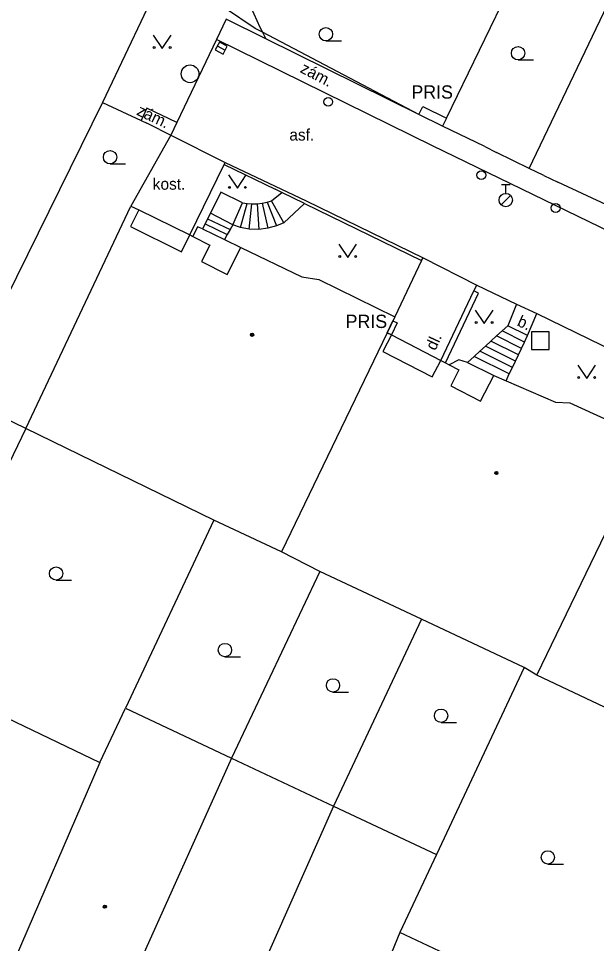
# Model space of a CAD drawing. Extents: x -600309 to -598967, y -1161267 to -1160292.
# Drawn here: x -599902.5 to -599869.9, y -1160711.1 to -1160659 of the extents above; entities that cross this region are included whole.
import ezdxf

# ---------------------------------------------------------------- set-up
doc = ezdxf.new("R2010")
doc.units = 0
for name, color, linetype in [('Level 10', 7, 'Continuous'), ('Level 11', 7, 'Continuous'), ('Level 24', 7, 'Continuous'), ('Level 26', 7, 'Continuous'), ('Level 27', 7, 'Continuous'), ('Level 28', 7, 'Continuous'), ('Level 36', 7, 'Continuous'), ('Level 39', 7, 'Continuous'), ('Level 40', 7, 'Continuous'), ('Level 42', 7, 'Continuous'), ('Level 5', 7, 'Continuous'), ('Level 51', 7, 'Continuous'), ('Level 7', 7, 'Continuous'), ('Level 8', 7, 'Continuous')]:
    doc.layers.add(name, color=color, linetype=linetype)

msp = doc.modelspace()

# ---------------------------------------------------------------- linework, layer by layer
at = {"layer": 'Level 10'}
for points in [[(-599891.31, -1160660.17), (-599893.54, -1160664.85)], [(-599848.66, -1160681.05), (-599861.2, -1160674.84), (-599864.64, -1160673.19), (-599879.13, -1160666.15), (-599891.31, -1160660.17)], [(-599893.54, -1160664.85), (-599893.88, -1160665.56)], [(-599893.88, -1160665.56), (-599890.82, -1160667.09)], [(-599890.82, -1160667.09), (-599886.26, -1160669.26), (-599879.6599, -1160672.4699)], [(-599879.6599, -1160672.4699), (-599876.63, -1160674.01)], [(-599876.63, -1160674.01), (-599874.4, -1160675.08)], [(-599874.4, -1160675.08), (-599873.24, -1160675.61)], [(-599873.24, -1160675.61), (-599865.18, -1160679.52)]]:
    msp.add_lwpolyline(points, dxfattribs=at)
at = {"layer": 'Level 11'}
for points in [[(-599888.59, -1160654.14), (-599889.3, -1160655.61), (-599889.56, -1160656.99), (-599889.38, -1160658.34), (-599888.87, -1160659.48), (-599888.7199, -1160659.76)], [(-599888.53, -1160660.13), (-599890.76, -1160659.03), (-599891.31, -1160660.17)], [(-599888.7199, -1160659.76), (-599888.53, -1160660.13)], [(-599879.9, -1160664.39), (-599888.53, -1160660.13)], [(-599893.54, -1160664.85), (-599895.23, -1160664.03), (-599895.56, -1160664.74)], [(-599890.88, -1160667.21), (-599890.82, -1160667.09)], [(-599889.84, -1160669.36), (-599891.06, -1160668.76), (-599891.65, -1160669.96)], [(-599888.21, -1160669.26), (-599887.63, -1160668.78)], [(-599890.38, -1160670.6), (-599889.84, -1160669.36)], [(-599889.95, -1160670.75), (-599889.58, -1160669.4)], [(-599889.84, -1160669.36), (-599889.58, -1160669.4)], [(-599889.58, -1160669.4), (-599889.31, -1160669.43)], [(-599889.46, -1160670.85), (-599889.31, -1160669.43)], [(-599889.31, -1160669.43), (-599889.02, -1160669.42)], [(-599889.02, -1160669.42), (-599888.73, -1160669.39)], [(-599889.02, -1160669.42), (-599888.93, -1160670.87)], [(-599888.73, -1160669.39), (-599888.46, -1160669.34)], [(-599888.73, -1160669.39), (-599888.4099, -1160670.8)], [(-599888.46, -1160669.34), (-599888.21, -1160669.26)], [(-599888.46, -1160669.34), (-599887.93, -1160670.67)], [(-599887.52, -1160670.49), (-599888.21, -1160669.26)], [(-599887.52, -1160670.49), (-599886.34, -1160669.4099)], [(-599891.65, -1160669.96), (-599891.81, -1160670.27)], [(-599890.38, -1160670.6), (-599891.65, -1160669.96)], [(-599891.81, -1160670.27), (-599891.95, -1160670.55)], [(-599891.81, -1160670.27), (-599890.54, -1160670.87)], [(-599887.52, -1160670.49), (-599887.93, -1160670.67)], [(-599892.09, -1160670.84), (-599892.38, -1160670.73), (-599892.64, -1160671.27)], [(-599891.95, -1160670.55), (-599892.09, -1160670.84)], [(-599892.09, -1160670.84), (-599890.86, -1160671.43)], [(-599891.95, -1160670.55), (-599890.7, -1160671.15)], [(-599890.54, -1160670.87), (-599890.7, -1160671.15)], [(-599890.38, -1160670.6), (-599890.54, -1160670.87)], [(-599889.95, -1160670.75), (-599890.38, -1160670.6)], [(-599889.46, -1160670.85), (-599889.95, -1160670.75)], [(-599888.93, -1160670.87), (-599889.46, -1160670.85)], [(-599888.4099, -1160670.8), (-599888.93, -1160670.87)], [(-599887.93, -1160670.67), (-599888.4099, -1160670.8)], [(-599890.7, -1160671.15), (-599890.86, -1160671.43)], [(-599890.86, -1160671.43), (-599889.94, -1160671.88)], [(-599879.76, -1160672.62), (-599879.6599, -1160672.4699)], [(-599876.8, -1160674.33), (-599876.63, -1160674.01)], [(-599878.67, -1160678.25), (-599876.8, -1160674.33)], [(-599878.4, -1160678.39), (-599876.53, -1160674.46), (-599876.8, -1160674.33)], [(-599874.4, -1160675.08), (-599874.89, -1160676.29)], [(-599873.77, -1160676.85), (-599873.24, -1160675.61)], [(-599875.2, -1160676.58), (-599875.52, -1160676.87)], [(-599874.89, -1160676.29), (-599875.2, -1160676.58)], [(-599873.94, -1160677.21), (-599875.2, -1160676.58)], [(-599873.77, -1160676.85), (-599874.89, -1160676.29)], [(-599875.84, -1160677.1599), (-599876.15, -1160677.45)], [(-599875.52, -1160676.87), (-599875.84, -1160677.1599)], [(-599874.28, -1160677.93), (-599875.84, -1160677.1599)], [(-599874.11, -1160677.57), (-599875.52, -1160676.87)], [(-599874.11, -1160677.57), (-599873.94, -1160677.21)], [(-599873.94, -1160677.21), (-599873.77, -1160676.85)], [(-599876.46, -1160677.73), (-599876.78, -1160678.02)], [(-599876.15, -1160677.45), (-599876.46, -1160677.73)], [(-599874.62, -1160678.65), (-599876.46, -1160677.73)], [(-599874.45, -1160678.29), (-599876.15, -1160677.45)], [(-599874.28, -1160677.93), (-599874.11, -1160677.57)], [(-599877.1599, -1160678.37), (-599877.64, -1160678.2199), (-599878.2, -1160678.49)], [(-599876.78, -1160678.02), (-599877.1599, -1160678.37)], [(-599874.8, -1160679.01), (-599876.78, -1160678.02)], [(-599874.62, -1160678.65), (-599874.45, -1160678.29)], [(-599874.45, -1160678.29), (-599874.28, -1160677.93)], [(-599877.1599, -1160678.37), (-599875.67, -1160679.09)], [(-599874.8, -1160679.01), (-599874.62, -1160678.65)], [(-599874.98, -1160679.39), (-599874.8, -1160679.01)]]:
    msp.add_lwpolyline(points, dxfattribs=at)
at = {"layer": 'Level 24'}
for points in [[(-599879.9, -1160664.39), (-599879.67, -1160663.94)], [(-599879.67, -1160663.94), (-599878.35, -1160664.6)], [(-599878.57, -1160665.05), (-599879.9, -1160664.39)], [(-599878.35, -1160664.6), (-599878.57, -1160665.05)], [(-599881.68, -1160676.69), (-599881.36, -1160676.01)], [(-599881.12, -1160676.13), (-599881.45, -1160676.81)], [(-599881.36, -1160676.01), (-599881.12, -1160676.13)], [(-599881.45, -1160676.81), (-599881.68, -1160676.69)]]:
    msp.add_lwpolyline(points, dxfattribs=at)
at = {"layer": 'Level 26'}
msp.add_lwpolyline([(-599873.55, -1160677.63), (-599872.55, -1160677.63), (-599872.55, -1160676.63), (-599873.55, -1160676.63)], close=True, dxfattribs=at)
at = {"layer": 'Level 27'}
msp.add_line((-599891.2605, -1160660.5322), (-599890.8195, -1160660.7678), dxfattribs=at)
msp.add_lwpolyline([(-599891.3783, -1160660.7527), (-599890.9373, -1160660.9883), (-599890.7017, -1160660.5473), (-599891.1427, -1160660.3117)], close=True, dxfattribs=at)
msp.add_circle((-599892.8, -1160662.1), 0.5, dxfattribs=at)
at = {"layer": 'Level 28'}
for p, q in [((-599875.25, -1160668.335), (-599874.75, -1160668.335)), ((-599875, -1160668.835), (-599875, -1160668.335)), ((-599875.258, -1160669.482), (-599874.728, -1160668.952))]:
    msp.add_line(p, q, dxfattribs=at)
for centre, radius in [((-599885.01, -1160663.68), 0.25), ((-599876.38, -1160667.81), 0.25), ((-599875, -1160669.21), 0.375), ((-599872.19, -1160669.6599), 0.25)]:
    msp.add_circle(centre, radius, dxfattribs=at)
at = {"layer": 'Level 36'}
for p, q in [((-599885.14, -1160660.245), (-599884.265, -1160660.245)), ((-599874.31, -1160661.315), (-599873.435, -1160661.315)), ((-599897.31, -1160667.175), (-599896.435, -1160667.175)), ((-599900.35, -1160690.625), (-599899.475, -1160690.625)), ((-599890.83, -1160694.935), (-599889.955, -1160694.935)), ((-599884.74, -1160696.925), (-599883.865, -1160696.925)), ((-599878.65, -1160698.635), (-599877.775, -1160698.635)), ((-599872.63, -1160706.615), (-599871.755, -1160706.615))]:
    msp.add_line(p, q, dxfattribs=at)
for points in [[(-599894.87, -1160659.92), (-599894.37, -1160660.67), (-599893.87, -1160659.92)], [(-599890.63, -1160667.8), (-599890.13, -1160668.55), (-599889.63, -1160667.8)], [(-599884.4099, -1160671.69), (-599883.9099, -1160672.44), (-599883.4099, -1160671.69)], [(-599876.7199, -1160675.4099), (-599876.2199, -1160676.1599), (-599875.7199, -1160675.4099)], [(-599870.94, -1160678.51), (-599870.44, -1160679.26), (-599869.94, -1160678.51)]]:
    msp.add_lwpolyline(points, dxfattribs=at)
for centre, radius in [((-599885.1401, -1160659.8699), 0.375), ((-599894.8202, -1160660.6198), 0.05), ((-599893.9208, -1160660.6198), 0.05), ((-599874.3101, -1160660.9399), 0.375), ((-599897.3101, -1160666.7999), 0.375), ((-599890.5802, -1160668.4998), 0.05), ((-599889.6808, -1160668.4998), 0.05), ((-599884.3601, -1160672.3898), 0.05), ((-599883.4607, -1160672.3898), 0.05), ((-599876.6701, -1160676.1097), 0.05), ((-599875.7707, -1160676.1097), 0.05), ((-599870.8902, -1160679.2098), 0.05), ((-599869.9908, -1160679.2098), 0.05), ((-599900.3501, -1160690.2499), 0.375), ((-599890.8301, -1160694.5599), 0.375), ((-599884.7401, -1160696.5499), 0.375), ((-599878.6501, -1160698.2599), 0.375), ((-599872.6301, -1160706.2399), 0.375)]:
    msp.add_circle(centre, radius, dxfattribs=at)
at = {"layer": 'Level 39'}
for centre, radius in [((-599889.3, -1160676.8), 0.09), ((-599889.3, -1160676.8), 0.0398), ((-599875.53, -1160684.59), 0.09), ((-599875.53, -1160684.59), 0.0398), ((-599897.6, -1160709.02), 0.09), ((-599897.6, -1160709.02), 0.0398)]:
    msp.add_circle(centre, radius, dxfattribs=at)
at = {"layer": 'Level 5'}
for points in [[(-599902.06, -1160682.09), (-599896.14, -1160669.55)], [(-599895.69, -1160669.77), (-599896.15, -1160670.71)], [(-599896.14, -1160669.55), (-599895.69, -1160669.77)], [(-599895.69, -1160669.77), (-599892.82, -1160671.18)], [(-599896.15, -1160670.71), (-599893.28, -1160672.12)], [(-599893.28, -1160672.12), (-599892.82, -1160671.18)], [(-599892.82, -1160671.18), (-599892.64, -1160671.27)], [(-599892.64, -1160671.27), (-599891.69, -1160671.75)], [(-599891.69, -1160671.75), (-599892.15, -1160672.67)], [(-599890.71, -1160673.4), (-599889.94, -1160671.88)], [(-599889.94, -1160671.88), (-599886.5, -1160673.54)], [(-599892.15, -1160672.67), (-599890.71, -1160673.4)], [(-599886.5, -1160673.54), (-599885.54, -1160673.69)], [(-599885.54, -1160673.69), (-599881.25, -1160675.79)], [(-599881.25, -1160675.79), (-599881.68, -1160676.69)], [(-599881.68, -1160676.69), (-599887.65, -1160689.03)], [(-599881.68, -1160676.69), (-599881.45, -1160676.81)], [(-599881.45, -1160676.81), (-599881.93, -1160677.74)], [(-599881.45, -1160676.81), (-599878.67, -1160678.25)], [(-599881.93, -1160677.74), (-599879.15, -1160679.18)], [(-599879.15, -1160679.18), (-599878.67, -1160678.25)], [(-599878.67, -1160678.25), (-599878.4, -1160678.39)], [(-599878.4, -1160678.39), (-599878.2, -1160678.49)], [(-599878.2, -1160678.49), (-599877.64, -1160678.78)], [(-599877.64, -1160678.78), (-599878.1, -1160679.67)], [(-599876.42, -1160680.54), (-599875.67, -1160679.09)], [(-599875.67, -1160679.09), (-599874.98, -1160679.39)], [(-599878.1, -1160679.67), (-599876.42, -1160680.54)], [(-599874.98, -1160679.39), (-599872.19, -1160680.6)], [(-599872.19, -1160680.6), (-599871.39, -1160680.63)], [(-599871.39, -1160680.63), (-599866.83, -1160682.7199)], [(-599891.46, -1160687.25), (-599902.06, -1160682.09)], [(-599873.24, -1160695.98), (-599867.42, -1160683.94)], [(-599887.65, -1160689.03), (-599891.46, -1160687.25)], [(-599885.49, -1160690.13), (-599887.65, -1160689.03)], [(-599879.75, -1160692.83), (-599885.49, -1160690.13)], [(-599873.96, -1160695.54), (-599879.75, -1160692.83)], [(-599873.24, -1160695.98), (-599873.96, -1160695.54)], [(-599862.84, -1160700.9), (-599873.24, -1160695.98)], [(-599905.54, -1160697.23), (-599897.88, -1160700.89)], [(-599897.88, -1160700.89), (-599896.44, -1160697.83)], [(-599896.44, -1160697.83), (-599890.46, -1160700.65)], [(-599890.46, -1160700.65), (-599897.1599, -1160715.52)], [(-599890.46, -1160700.65), (-599884.7199, -1160703.35)], [(-599897.88, -1160700.89), (-599903.01, -1160712.77)], [(-599884.7199, -1160703.35), (-599891.33, -1160718.27)], [(-599884.7199, -1160703.35), (-599878.9099, -1160706.08)], [(-599878.9099, -1160706.08), (-599880.98, -1160710.48)], [(-599880.98, -1160710.48), (-599885.35, -1160721.1599)], [(-599873.63, -1160713.93), (-599880.98, -1160710.48)]]:
    msp.add_lwpolyline(points, dxfattribs=at)
at = {"layer": 'Level 51'}
for points in [[(-599902.06, -1160682.09), (-599906.2, -1160680.08)], [(-599902.06, -1160682.09), (-599915.96, -1160710.92)], [(-599891.46, -1160687.25), (-599896.44, -1160697.83)], [(-599885.49, -1160690.13), (-599890.46, -1160700.65)], [(-599879.75, -1160692.83), (-599884.7199, -1160703.35)], [(-599873.96, -1160695.54), (-599878.9099, -1160706.08)]]:
    msp.add_lwpolyline(points, dxfattribs=at)
at = {"layer": 'Level 7'}
for points in [[(-599878.35, -1160664.6), (-599874, -1160655.65), (-599874.02, -1160654.3)], [(-599873.69, -1160667.43), (-599868, -1160655.57), (-599868.03, -1160654.19)], [(-599894.14, -1160656.15), (-599897.73, -1160663.7199)], [(-599888.7199, -1160659.76), (-599889.12, -1160659.55), (-599894.14, -1160656.15)], [(-599879.9, -1160664.39), (-599888.7199, -1160659.76)], [(-599897.73, -1160663.7199), (-599903.81, -1160676)], [(-599897.73, -1160663.7199), (-599895.56, -1160664.74)], [(-599895.56, -1160664.74), (-599895.24, -1160664.89)], [(-599894.53, -1160665.24), (-599893.88, -1160665.56)], [(-599876.19, -1160666.19), (-599878.57, -1160665.05)], [(-599893.88, -1160665.56), (-599896.14, -1160669.55)], [(-599873.69, -1160667.43), (-599875.53, -1160666.54)], [(-599892.82, -1160671.18), (-599890.88, -1160667.21)], [(-599890.88, -1160667.21), (-599888, -1160668.6)], [(-599872.86, -1160667.83), (-599873.69, -1160667.43)], [(-599866.4099, -1160670.9099), (-599867.67, -1160670.25), (-599872.07, -1160668.21)], [(-599886.34, -1160669.4099), (-599879.76, -1160672.62)], [(-599879.76, -1160672.62), (-599881.25, -1160675.79)]]:
    msp.add_lwpolyline(points, dxfattribs=at)
at = {"layer": 'Level 8'}
for points in [[(-599894.53, -1160665.24), (-599895.24, -1160664.89)], [(-599876.19, -1160666.19), (-599875.53, -1160666.54)], [(-599872.86, -1160667.83), (-599872.07, -1160668.21)], [(-599886.34, -1160669.4099), (-599887.63, -1160668.78), (-599888, -1160668.6)]]:
    msp.add_lwpolyline(points, dxfattribs=at)

# ---------------------------------------------------------------- texts
at = {"layer": 'Level 40'}
for s, rotation, p in [('zám.', 332.43, (-599886.64, -1160661.99)), ('zám.', 334.73, (-599895.86, -1160664.39)), ('b.', 335.44, (-599874.4099, -1160676.27)), ('dl.', 65.07, (-599878.9699, -1160677.73))]:
    msp.add_text(s, height=0.65, rotation=rotation, dxfattribs=at).set_placement(p)
for s, p in [('asf.', (-599887.2, -1160665.86)), ('kost.', (-599894.9, -1160668.63))]:
    msp.add_text(s, height=0.65, dxfattribs=at).set_placement(p)
at = {"layer": 'Level 42'}
for p in [(-599880.32, -1160663.5), (-599884.03, -1160676.42)]:
    msp.add_text('PRIS', height=0.75, dxfattribs=at).set_placement(p)

doc.saveas('drawing.dxf')
